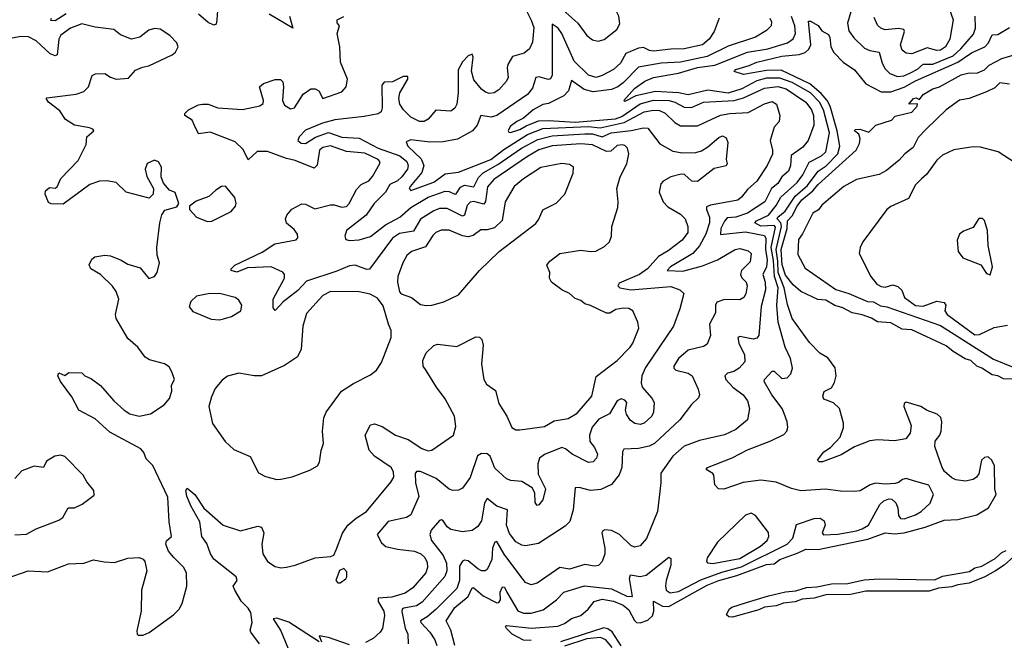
# Model space of a CAD drawing. Extents: x 1603745 to 1745082, y 385868 to 533966.
# Tile 571 of 646: x 1639420 to 1644569, y 483473 to 486717. Entities that reach past the tile are written whole.
import ezdxf

# ---------------------------------------------------------------- set-up
doc = ezdxf.new("R2010")
doc.units = 0

msp = doc.modelspace()

# ---------------------------------------------------------------- linework, layer by layer
at = {"layer": '0CON20XD'}
for points in [[(1642445, 486604.3), (1642476.2, 486613.8), (1642542.2, 486665), (1642557.5, 486695), (1642553.6, 486735), (1642525, 486790.8), (1642495.4, 486825.4), (1642445, 486851.1), (1642395.5, 486865.5), (1642379.7, 486879.7), (1642369.2, 486905), (1642360, 486975), (1642345, 486990), (1642325, 486991.2), (1642306.1, 486973.9), (1642293, 486897), (1642253.1, 486835), (1642251.5, 486795), (1642275, 486753.3), (1642337.9, 486697.9), (1642385, 486634.3), (1642415, 486611.4), (1642445, 486604.3)], [(1643779.2, 486805), (1643748.3, 486698.3), (1643755, 486658.6), (1643782.1, 486622.1), (1643837.7, 486567.7), (1643865, 486555.3), (1643915, 486546.7), (1643929.1, 486489.1), (1643945, 486460.5), (1643970, 486435), (1644010, 486420), (1644043, 486423), (1644075, 486436.4), (1644115, 486458), (1644145, 486484.8), (1644195, 486483.4), (1644301.6, 486528.4), (1644342, 486565), (1644408.4, 486641.6), (1644417.5, 486672.5), (1644416.7, 486735)], [(1639662.4, 486747.6), (1639605, 486710), (1639582, 486712), (1639585.6, 486725)], [(1642488, 486028), (1642415, 486062.4), (1642355, 486067.6), (1642205, 486057.3), (1642135, 486036.1), (1642075, 486001.7), (1641899, 485881), (1641866.3, 485843.7), (1641855, 485766), (1641846.9, 485753.1), (1641795, 485765.5), (1641775, 485762.9), (1641759.3, 485745), (1641745.2, 485694.8), (1641735, 485689.4), (1641655, 485729.8), (1641615, 485729.1), (1641585, 485718), (1641516.2, 485673.8), (1641478.7, 485611.3), (1641405, 485599.8), (1641368.9, 485575), (1641248.2, 485411.8), (1641235, 485411.1), (1641173.7, 485433.7), (1641145, 485430.6), (1641078.2, 485401.8), (1640920.3, 485349.7), (1640875, 485300.7), (1640798.2, 485241.8), (1640755, 485196.7), (1640745, 485210), (1640744.5, 485255), (1640804.6, 485365), (1640803.8, 485385), (1640796.3, 485396.3), (1640734.6, 485424.6), (1640610.6, 485419.4), (1640555, 485396.5), (1640526.2, 485405), (1640526.2, 485415), (1640545, 485432.9), (1640688.1, 485501.9), (1640754.6, 485545.4), (1640865, 485566), (1640874.2, 485575.8), (1640872.9, 485595), (1640855, 485620), (1640815, 485653.3), (1640810, 485675), (1640817.1, 485695), (1640843.4, 485726.6), (1640895, 485754.4), (1640915, 485753.1), (1640962.7, 485727.3), (1641045, 485749.4), (1641065, 485749.2), (1641105, 485735.8), (1641129.1, 485740.9), (1641143.4, 485756.6), (1641180.4, 485829.6), (1641205, 485855.5), (1641245, 485874.6), (1641265, 485896.5), (1641302.7, 485965), (1641303.5, 485975), (1641294.4, 485985), (1641225, 486018.1), (1641127.9, 486027.9), (1641045, 486056.4), (1641005, 486048.8), (1640987.7, 486035), (1640974.5, 485955.5), (1640959.3, 485940.7), (1640860.9, 485980.9), (1640815, 485990.9), (1640715, 486028), (1640662.4, 486027.6), (1640615, 485984.4), (1640588.8, 486038.8), (1640547.3, 486077.3), (1640415, 486127.9), (1640355, 486120), (1640334.1, 486164.1), (1640322.2, 486192.2), (1640282.5, 486215), (1640284, 486226), (1640302.5, 486245), (1640355, 486272), (1640375, 486275.7), (1640405, 486274.3), (1640455, 486256.5), (1640585, 486247.5), (1640675, 486265.7), (1640692.2, 486277.8), (1640695.5, 486294.5), (1640674.3, 486365.7), (1640695, 486382.5), (1640755, 486404), (1640783.9, 486403.9), (1640795, 486392.5), (1640799.2, 486365), (1640793.5, 486295), (1640805, 486270), (1640835, 486250.8), (1640856.2, 486255), (1640902.6, 486327.4), (1640942.5, 486355), (1640965, 486355.8), (1640983.3, 486345), (1641005, 486304), (1641105, 486340), (1641127.5, 486365), (1641133.1, 486405), (1641098.1, 486495), (1641093.3, 486575), (1641080, 486645), (1641092.5, 486685), (1641080.5, 486700.5), (1641080, 486715), (1641115, 486732.5)], [(1640454.8, 486765), (1640450.6, 486715), (1640446.8, 486693.2), (1640435, 486687.3), (1640405, 486702.5), (1640355, 486744.7)], [(1640830.8, 486735), (1640847.5, 486672.5), (1640725, 486746.2)], [(1642063.3, 486776.7), (1642095, 486714.2), (1642107.7, 486675), (1642101.7, 486598.3), (1642086.3, 486563.7), (1642058.6, 486541.4), (1641996, 486524), (1641971.9, 486481.9), (1641968.2, 486465), (1641973.5, 486415), (1641965.5, 486395), (1641925, 486349.5), (1641901.2, 486335), (1641875, 486330.8), (1641855, 486337.3), (1641835, 486353.5), (1641795, 486402.9), (1641782, 486448), (1641791.2, 486521.2), (1641785, 486536.2), (1641765, 486528), (1641735, 486496), (1641713.5, 486455), (1641713.3, 486335), (1641705.3, 486274.7), (1641695, 486253.8), (1641675, 486239.2), (1641595, 486244.4), (1641555, 486195.8), (1641535, 486183.6), (1641511.2, 486185), (1641465, 486207.9), (1641426.9, 486245), (1641408.4, 486275), (1641403.2, 486305), (1641408.2, 486335), (1641448.8, 486405), (1641449.3, 486419.3), (1641425, 486420), (1641368.5, 486391.5), (1641325, 486390.8), (1641313.3, 486375), (1641315.2, 486255), (1641310, 486235), (1641295, 486224.1), (1641221.2, 486211.2), (1641067.4, 486192.6), (1641004, 486176), (1640915, 486138.9), (1640880.8, 486105), (1640873.8, 486085), (1640891.3, 486071.3), (1640915, 486069.6), (1640966.6, 486103.4), (1641035, 486126.2), (1641105, 486102.1), (1641195, 486097.2), (1641294.7, 486045), (1641407.2, 486005), (1641444.2, 485975), (1641451.8, 485955), (1641448.2, 485935), (1641418.8, 485895), (1641395, 485873.5), (1641355.2, 485854.8), (1641333.3, 485815), (1641273.5, 485755), (1641231.4, 485695), (1641129, 485615), (1641120.6, 485585), (1641125, 485568.1), (1641145, 485563.2), (1641195.4, 485565.4), (1641255, 485583.1), (1641333.2, 485645), (1641408.2, 485685), (1641465.9, 485734.1), (1641555, 485788.1), (1641645, 485819.6), (1641665, 485818.3), (1641695, 485804.7), (1641702.8, 485807.2), (1641725, 485841.8), (1641745, 485851.6), (1641795, 485843.3), (1641818.5, 485891.5), (1641843.3, 485916.7), (1641920.7, 485959.3), (1642044.3, 486045), (1642129.8, 486090.2), (1642205, 486109.5), (1642375, 486120.5), (1642415, 486119.2), (1642465, 486103.6), (1642513.3, 486125), (1642616.8, 486136.8), (1642681.5, 486151.5), (1642705, 486148.8), (1642767.9, 486067.9), (1642835, 486029.2), (1642885, 486020.8), (1642955, 486022.9), (1642985, 486030.8), (1643018.5, 486051.5), (1643075, 486101.1), (1643095, 486109.4), (1643115, 486098.8), (1643122.5, 486075), (1643113.3, 485985), (1643120, 485965), (1643115, 485952.5), (1643051.7, 485938.3), (1642965, 485871.4), (1642935, 485872.9), (1642896.6, 485906.6), (1642878.8, 485908.8), (1642824.6, 485895.4), (1642785, 485872.9), (1642771.8, 485858.2), (1642763.1, 485815), (1642785.5, 485765), (1642808.9, 485738.9), (1642875, 485699.6), (1642900.5, 485675), (1642913.1, 485635), (1642913.1, 485605), (1642883.5, 485565), (1642811.5, 485508.5), (1642760.5, 485479.5), (1642702.1, 485415), (1642660.9, 485385), (1642555, 485338.7), (1642548.2, 485325), (1642558.5, 485315), (1642615, 485304.6), (1642825, 485321.8), (1642871.2, 485305), (1642892.5, 485285), (1642872.5, 485205), (1642838.8, 485115), (1642691.5, 484898.5), (1642673.1, 484855), (1642668.9, 484818.9), (1642675.4, 484795.4), (1642725, 484738.8), (1642737.5, 484715), (1642734.4, 484665), (1642725.6, 484645), (1642685, 484607.8), (1642665, 484600), (1642636.2, 484605), (1642612.9, 484622.9), (1642592.7, 484655), (1642588.2, 484675), (1642595.5, 484715.5), (1642585, 484727.5), (1642565, 484734.3), (1642545, 484724.2), (1642504.4, 484655.6), (1642448.3, 484628.3), (1642412.9, 484587.1), (1642398.8, 484545), (1642401.2, 484511.2), (1642425, 484480), (1642441.1, 484445), (1642436.9, 484425), (1642418.8, 484405), (1642395, 484401.4), (1642308.8, 484445), (1642273.9, 484473.9), (1642255, 484480), (1642165, 484443.6), (1642138.5, 484425), (1642128.8, 484395), (1642130.3, 484340.3), (1642170, 484265), (1642155, 484207.5), (1642135, 484180), (1642125, 484177.5), (1642115, 484192.5), (1642113, 484243), (1642099.4, 484269.4), (1642045, 484303.5), (1641987.6, 484307.6), (1641965, 484315.8), (1641905, 484372.9), (1641880.6, 484435), (1641865, 484447.5), (1641835, 484449.4), (1641813.1, 484436.9), (1641775, 484322.9), (1641735, 484268), (1641715, 484257.5), (1641685, 484255.7), (1641665, 484261.9), (1641598.1, 484318.1), (1641515, 484355.8), (1641495, 484355.5), (1641488.5, 484345), (1641488.8, 484295), (1641506.5, 484223.5), (1641465, 484129.2), (1641443.3, 484115), (1641345.9, 484094.1), (1641288.8, 484025), (1641312.3, 483982.3), (1641333.6, 483963.6), (1641395, 483948.4), (1641485, 483939.2), (1641518.2, 483925), (1641537.9, 483905), (1641549.9, 483879.9), (1641553, 483853), (1641543.3, 483825), (1641475, 483746.1), (1641435, 483719.2), (1641365, 483697.8), (1641295, 483692.5), (1641294, 483675), (1641324.7, 483625), (1641328, 483602), (1641316.4, 483533.6), (1641305.3, 483514.7), (1641268.1, 483481.9), (1641228.3, 483461.7)], [(1641694.8, 483445), (1641675, 483525.6), (1641650, 483575), (1641695.9, 483644.1), (1641765, 483701.4), (1641785, 483747.3), (1641795, 483746.9), (1641842.8, 483705), (1641915, 483668.4), (1641925, 483670.7), (1641933.6, 483685), (1641932.6, 483725), (1641945, 483752.7), (1641955, 483751.1), (1641967.8, 483725), (1642025, 483627.5), (1642055, 483615.2), (1642095, 483614.8), (1642157.4, 483632.6), (1642226.5, 483683.5), (1642265, 483724.6), (1642373.3, 483756.7), (1642515, 483741.9), (1642595, 483703.6), (1642625, 483701.2), (1642609.2, 483795), (1642614, 483815), (1642665, 483806.8), (1642696.2, 483813.8), (1642815, 483906.7), (1642825, 483900), (1642825.5, 483865), (1642799.6, 483785), (1642796.7, 483756.7), (1642801.2, 483735), (1642820.9, 483720.9), (1642865, 483727.7), (1642981.4, 483788.6), (1643090.7, 483829.3), (1643195, 483856), (1643432.3, 483975), (1643462.7, 484007.3), (1643482.4, 484077.6), (1643575, 484109.5), (1643605, 484111.1), (1643627.4, 484097.4), (1643631.1, 484075), (1643615.7, 484035), (1643624, 484024), (1643697.8, 484027.8), (1643795.6, 484045), (1643826, 484055), (1643858.8, 484075), (1643917.1, 484182.9), (1643937.9, 484202.1), (1643965, 484212), (1643979.7, 484209.7), (1644000.9, 484190.9), (1644011.1, 484165), (1644015.6, 484125), (1644025, 484108.6), (1644045, 484107.1), (1644105, 484128.2), (1644134.7, 484145.3), (1644180.2, 484189.8), (1644198.6, 484235), (1644174.3, 484284.3), (1644093.3, 484306.7), (1644055, 484318), (1644036.1, 484313.9), (1644015, 484296.7), (1643998.3, 484291.7), (1643945, 484288.8), (1643895, 484294), (1643867.5, 484285), (1643815, 484254.2), (1643785, 484250), (1643712.1, 484252.1), (1643633.2, 484263.2), (1643505, 484253.5), (1643456.2, 484266.2), (1643375, 484300), (1643295, 484309.6), (1643202.7, 484297.3), (1643102.3, 484262.3), (1643074.2, 484264.2), (1643054.3, 484285), (1643050, 484335), (1643043.8, 484345), (1643010, 484365), (1643015.8, 484375), (1643145, 484426.1), (1643225, 484468.8), (1643348, 484515), (1643415, 484548.1), (1643430.6, 484565), (1643436.9, 484585), (1643433.3, 484615), (1643417.5, 484657.5), (1643406.9, 484685), (1643353.2, 484755), (1643313.3, 484825), (1643315, 484835.8), (1643355, 484880), (1643365, 484880), (1643405, 484840.4), (1643432.5, 484845), (1643452.5, 484865), (1643460.4, 484895), (1643450.8, 484945), (1643423.3, 485005), (1643385.2, 485135), (1643379.4, 485225), (1643386.2, 485315), (1643367.1, 485375), (1643362.3, 485457.7), (1643350.1, 485525), (1643372.8, 485632.8), (1643365, 485640.9), (1643295, 485637.7), (1643263.9, 485655), (1643272.5, 485665), (1643335.8, 485695), (1643376.1, 485745), (1643400.3, 485789.7), (1643486, 485865), (1643514.4, 485905), (1643548.4, 485971.6), (1643612.1, 486005), (1643635.2, 486025), (1643654.2, 486125), (1643623.4, 486245), (1643602.4, 486285), (1643555, 486333.4), (1643458.6, 486388.6), (1643395, 486411.7), (1643325, 486410.8), (1643275, 486396.6), (1643195.2, 486354.8), (1643125, 486333.3), (1643017.6, 486347.6), (1642915, 486324.2), (1642864.7, 486334.7), (1642745, 486341.1), (1642641.3, 486318.7), (1642585, 486288.8), (1642578.8, 486295), (1642635, 486357.2), (1642688.9, 486395), (1642734.2, 486415), (1642865, 486436.8), (1642965, 486466.4), (1643055, 486479.1), (1643225, 486547), (1643331.4, 486565), (1643435, 486595.3), (1643465, 486616.4), (1643477, 486645), (1643474, 486685), (1643455, 486733.1)], [(1644279.6, 486775), (1644301.5, 486715), (1644284, 486615), (1644261.5, 486575), (1644235, 486558), (1644215, 486556.1), (1644165, 486569.6), (1644085, 486537.5), (1644055, 486540.9), (1644035, 486558.1), (1644025.3, 486585), (1644046, 486655), (1644042.9, 486665), (1644015, 486670.5), (1643945, 486663.4), (1643922.3, 486672.3), (1643905, 486688.1), (1643887.7, 486727.7)], [(1640104.4, 484655.6), (1640175, 484703.8), (1640202.7, 484737.3), (1640215.9, 484774.1), (1640214, 484806), (1640228.8, 484835), (1640215.8, 484875.8), (1640201.7, 484901.7), (1640177.7, 484917.7), (1640098.3, 484938.3), (1640075, 484952.5), (1640036.7, 485005), (1639985, 485050), (1639924, 485155), (1639920.8, 485175), (1639938.5, 485255), (1639924.5, 485295), (1639905, 485322.9), (1639842, 485385), (1639791.2, 485415), (1639783.3, 485435), (1639796.7, 485465), (1639812.1, 485477.9), (1639865, 485486), (1639895, 485482.5), (1639950.3, 485460.3), (1639985, 485438.8), (1640049.2, 485419.2), (1640095, 485363.3), (1640125, 485373.8), (1640138, 485395), (1640151.2, 485445), (1640138.8, 485485), (1640136, 485525), (1640152, 485655), (1640162.7, 485697.3), (1640179.3, 485720.7), (1640241.7, 485738.3), (1640252.5, 485755), (1640233, 485813), (1640202.5, 485825), (1640172.5, 485862.5), (1640160, 485895), (1640160.8, 485945), (1640145, 485973.3), (1640125, 485982), (1640086, 485965), (1640075.8, 485935), (1640085, 485896.7), (1640120, 485835), (1640117.5, 485805), (1640096.7, 485783.3), (1639976.7, 485815), (1639925, 485865.6), (1639875, 485874.2), (1639836.6, 485873.4), (1639785.7, 485855), (1639647.5, 485752.5), (1639585, 485753.3), (1639570.7, 485760.7), (1639552.5, 485805), (1639555, 485822.5), (1639575, 485838.8), (1639605, 485836.7), (1639615, 485842.5), (1639635, 485886.7), (1639725, 485980), (1639766.7, 486065), (1639770, 486105), (1639806.7, 486135), (1639802.5, 486145), (1639785, 486151.4), (1639706.7, 486165), (1639660, 486195), (1639629.5, 486239.5), (1639570, 486285), (1639557.5, 486305), (1639561.7, 486308.3), (1639715, 486326.7), (1639755, 486341.1), (1639780, 486365), (1639798.8, 486425), (1639815.8, 486434.2), (1639865, 486436), (1639895, 486416.2), (1639923.6, 486406.4), (1639989.5, 486410.5), (1640025, 486452), (1640061.1, 486468.9), (1640095, 486475.6), (1640217, 486533), (1640235, 486546.7), (1640248.8, 486575), (1640241.2, 486595), (1640204.4, 486634.4), (1640155, 486667.8), (1640125, 486670), (1640095, 486661.1), (1640048, 486625), (1640005, 486615.6), (1639947.1, 486637.1), (1639912.5, 486665), (1639815, 486677.2), (1639744.7, 486695.3), (1639685, 486673.1), (1639635.6, 486635), (1639624.5, 486615), (1639615, 486533.3), (1639605, 486527.5), (1639578.2, 486538.2), (1639505, 486606.7), (1639465, 486627), (1639425, 486628.7), (1639305, 486606.7)], [(1643077.1, 486725), (1643052.1, 486655), (1643024.6, 486615), (1642990, 486585), (1642895, 486563.4), (1642825, 486563), (1642735, 486552.5), (1642712.5, 486555), (1642681.1, 486571.1), (1642655, 486568.6), (1642590, 486540), (1642560.8, 486489.2), (1642525, 486456), (1642465.5, 486424.5), (1642435, 486415.2), (1642395, 486426), (1642319.2, 486499.2), (1642255.2, 486645), (1642235, 486672.1), (1642205, 486694), (1642204, 486426), (1642195, 486407.5), (1642185, 486403.1), (1642135, 486417.6), (1642118.6, 486415), (1642100.8, 486359.2), (1642074.6, 486325), (1641915, 486215.2), (1641885, 486207.1), (1641832, 486215), (1641812.6, 486165), (1641787.6, 486135), (1641708.5, 486091.5), (1641635, 486078.8), (1641565, 486076.6), (1641465, 486088.2), (1641441.1, 486078.9), (1641449.6, 486055), (1641518.5, 485988.5), (1641532.5, 485955), (1641522.8, 485917.2), (1641462.3, 485845), (1641457.1, 485835), (1641465, 485824.5), (1641585, 485867.4), (1641645, 485911.1), (1641715, 485920), (1641883.7, 485985), (1641951.4, 486038.6)], [(1642095, 483471.1), (1642055, 483473.9), (1641995.8, 483505), (1641965.7, 483535), (1641960, 483545), (1641965, 483550), (1642096.4, 483536.4), (1642233.5, 483546.5), (1642269, 483561), (1642305, 483586.5), (1642355, 483602.9), (1642392.7, 483635), (1642424.4, 483675.6), (1642465, 483687), (1642525, 483678), (1642575, 483656.8), (1642605, 483632.4), (1642635, 483575.6), (1642645, 483566.3), (1642665, 483563.5), (1642705, 483578.7), (1642729.4, 483600.6), (1642735.6, 483625), (1642735, 483677.5), (1642780.6, 483650.6), (1642815, 483648.6), (1643015, 483761.2), (1643075, 483785.1), (1643169.2, 483810.8), (1643325, 483868.6), (1643365, 483873.2), (1643395, 483895.8), (1643490.8, 483929.2), (1643530.7, 483949.3), (1643595, 483947.4), (1643855, 484001), (1643945, 484034.1), (1643995, 484028.9), (1644045.1, 484034.9), (1644155, 484064.5), (1644255, 484100), (1644325, 484103.4), (1644425, 484128.3), (1644486.5, 484165), (1644525.5, 484235), (1644519.2, 484265), (1644518, 484385), (1644503.8, 484415), (1644485, 484431.2), (1644465, 484428.8), (1644448.8, 484415), (1644435, 484342.5), (1644423.8, 484325), (1644406.4, 484313.6), (1644365, 484303.9), (1644315, 484312), (1644295, 484321.1), (1644256.1, 484355), (1644243.4, 484375), (1644205.6, 484485), (1644207, 484513), (1644230.8, 484545), (1644238.1, 484565), (1644241.4, 484615), (1644237, 484637), (1644216.7, 484655), (1644165, 484674.2), (1644132.5, 484695), (1644055, 484716.7), (1644045, 484710), (1644042.5, 484695), (1644082, 484595), (1644075.8, 484555), (1644053.6, 484526.4), (1643995, 484515.4), (1643905, 484520.4), (1643865, 484515.4), (1643785.3, 484484.7), (1643715, 484441.9), (1643617.5, 484405), (1643600, 484405), (1643591.2, 484415), (1643625, 484457.1), (1643659.7, 484480.3), (1643709.5, 484535), (1643727.1, 484585), (1643727.1, 484607.1), (1643707.5, 484685), (1643675, 484714.4), (1643625, 484733.3), (1643619.3, 484749.3), (1643626.1, 484773.9), (1643665, 484792.5), (1643679.8, 484820.2), (1643688.9, 484855), (1643685, 484896.7), (1643645, 484948.6), (1643603.5, 484973.5), (1643550, 485030), (1643458.9, 485155), (1643435, 485227.8), (1643418.3, 485315), (1643385.8, 485395), (1643385.1, 485455), (1643376.2, 485515), (1643403.8, 485635), (1643399.3, 485655), (1643381.5, 485675), (1643383.6, 485685), (1643423.4, 485716.6), (1643475.6, 485794.4), (1643539.9, 485850.1), (1643594.8, 485925), (1643637.8, 485952.2), (1643698.3, 486015), (1643708.7, 486055), (1643694.1, 486135), (1643657.9, 486265), (1643643, 486295), (1643611.2, 486331.2), (1643551.3, 486381.3), (1643402.6, 486452.6), (1643325, 486451), (1643205, 486429.8), (1643155.7, 486445), (1643165, 486455.7), (1643235, 486476.5), (1643275, 486495.2), (1643404.5, 486525.5), (1643495.2, 486534.8), (1643527.1, 486545), (1643547.1, 486562.9), (1643556.1, 486585), (1643545, 486708), (1643555, 486708.2), (1643595, 486686.3), (1643615, 486657.7), (1643648.8, 486638.8), (1643656.3, 486623.7), (1643661.2, 486575), (1643676.8, 486545), (1643725.2, 486495.2), (1643786, 486455), (1643845, 486381.2), (1643925, 486338.8), (1643975, 486340), (1644045, 486363.2), (1644105, 486397.5), (1644325.5, 486494.5), (1644396.8, 486543.2), (1644466.9, 486575), (1644485.2, 486595), (1644505, 486636.7), (1644535, 486638.6), (1644595, 486675.5)], [(1643341.9, 486725), (1643350.6, 486705), (1643348.9, 486685), (1643325, 486660), (1643268.1, 486625), (1643125, 486577.5), (1643015.5, 486525), (1642875, 486494.3), (1642775, 486488.6), (1642655, 486467.8), (1642575, 486386.1)], [(1644615, 484838.4), (1644565, 484839.7), (1644535.2, 484855.2), (1644505, 484859.6), (1644451.5, 484895), (1644424.8, 484904.8), (1644393.6, 484935), (1644364.4, 484944.4), (1644302, 484982), (1644265, 485011.4), (1644085.2, 485095.2), (1644035, 485099.2), (1643975, 485132.7), (1643905, 485138.1), (1643875, 485155.7), (1643825, 485173.3), (1643773.7, 485183.7), (1643725, 485210), (1643682.6, 485222.6), (1643635, 485251.1), (1643594, 485254), (1643505, 485295.9), (1643465, 485330.7), (1643425, 485381.5), (1643407.5, 485435), (1643402.4, 485515), (1643432.6, 485625), (1643435.5, 485665), (1643459, 485691), (1643485, 485742.5), (1643509.7, 485775), (1643567.8, 485822.2), (1643595, 485855.4), (1643794.2, 486035), (1643811.4, 486068.6), (1643815.4, 486095), (1643807.6, 486117.6), (1643785.8, 486135), (1643788, 486142), (1643812.5, 486145), (1643860.8, 486129.2), (1643896.7, 486165), (1643978, 486192), (1643998.3, 486211.7), (1644055, 486226.2), (1644085, 486232.7), (1644113.8, 486265), (1644115, 486277.5), (1644070, 486275), (1644093.8, 486305), (1644108.1, 486308.1), (1644125, 486300), (1644145, 486326), (1644195.5, 486354.5), (1644230, 486365), (1644342.5, 486427.5), (1644385, 486438.2), (1644425, 486436.7), (1644465, 486453.8), (1644490.3, 486479.7), (1644556.1, 486513.9), (1644855, 486603.3)], [(1642575, 486386.1), (1642547.3, 486365), (1642515, 486351.2), (1642418.8, 486338.8), (1642371.3, 486351.3), (1642305, 486399.2), (1642290, 486345), (1642265, 486318), (1642185, 486278.5), (1642155, 486272.5), (1642105.6, 486245), (1642055, 486202.7), (1642018.9, 486185), (1641985, 486158.5), (1641973.3, 486135), (1641978.3, 486128.3), (1641986.1, 486126.1), (1642035, 486142.5), (1642067.6, 486162.4), (1642132, 486188), (1642185, 486190.4), (1642325, 486180.6), (1642535, 486197.8), (1642568.9, 486211.1), (1642665, 486276.4), (1642735, 486296.8), (1642815.2, 486294.8), (1642846.3, 486286.3), (1642895, 486259), (1642932.1, 486257.9), (1642995, 486285.2), (1643155.1, 486294.9), (1643205, 486308.7), (1643315, 486359.4), (1643385, 486367), (1643428.1, 486355), (1643530.7, 486285), (1643561.1, 486245), (1643570.4, 486215), (1643573.3, 486165), (1643542.8, 486085), (1643515, 486050.3), (1643453.5, 486006.5), (1643450.7, 485955), (1643440.5, 485925), (1643405.5, 485894.5), (1643385, 485860), (1643351.1, 485835), (1643316.8, 485765), (1643225, 485705.6), (1643165, 485685.2), (1643118.5, 485681.5), (1643105, 485663.6), (1643085.9, 485625), (1643085, 485592.9), (1643215, 485608.1), (1643315, 485588.7), (1643322.1, 485572.1), (1643320.6, 485515), (1643328, 485462), (1643324.5, 485425), (1643305.2, 485385), (1643318.1, 485345), (1643319.4, 485305), (1643296.9, 485216.9), (1643284.7, 485065.3), (1643275, 485051.9), (1643255, 485046.4), (1643185, 485061.1), (1643175.8, 485055), (1643180, 485025), (1643210.7, 484965), (1643212, 484928), (1643182.5, 484895), (1643155, 484878.2), (1643121.7, 484868.3), (1643106.5, 484855), (1643112.7, 484835), (1643149.6, 484795), (1643202.5, 484755), (1643226.4, 484725), (1643235.5, 484685), (1643225.5, 484625), (1643164.4, 484575), (1643105, 484547.3), (1642975, 484516.2), (1642895, 484488.2), (1642836.1, 484435), (1642773.3, 484346.7), (1642773.1, 484295), (1642754.5, 484145.5), (1642697.9, 484005), (1642665, 483965.6), (1642635, 483960), (1642615, 483968.2), (1642555.7, 484025.7), (1642515, 484047.3), (1642479.7, 484050.3), (1642468.8, 484045), (1642464.6, 484035), (1642479.6, 483955), (1642479.2, 483925), (1642466.1, 483883.9), (1642446.4, 483863.6), (1642425, 483860.6), (1642375, 483868.9), (1642295, 483843.9), (1642245, 483853.1), (1642125, 483771.8), (1642095, 483762.2), (1642065, 483774.4), (1642035, 483812.9), (1641953.2, 483923.2), (1641915, 483988.2), (1641905, 483986.4), (1641891.9, 483955), (1641888.4, 483895), (1641865, 483841.9), (1641854.6, 483835.4), (1641835, 483835.5), (1641815, 483845.4), (1641765, 483888.2), (1641745, 483891.2), (1641735, 483886.2), (1641719, 483861), (1641719.8, 483785), (1641705, 483744), (1641596.1, 483633.9), (1641550.7, 483595), (1641515.5, 483575), (1641516.7, 483565), (1641564.7, 483515), (1641590.3, 483475), (1641601.1, 483445)], [(1644595, 486379.2), (1644545, 486385.7), (1644519.5, 486360.5), (1644475, 486339.6), (1644384.6, 486305.4), (1644335, 486295.3), (1644264.6, 486245), (1644160.6, 486145), (1644119, 486101), (1644092, 486048), (1644047.6, 486015), (1644018.4, 485981.6), (1643951.9, 485928.1), (1643915, 485907.9), (1643795, 485880.8), (1643728.6, 485845), (1643615, 485746.5), (1643597, 485723), (1643568.1, 485705), (1643513.3, 485596.7), (1643492.5, 485567.5), (1643488.5, 485488.5), (1643527.9, 485417.9), (1643686.8, 485306.8), (1643755, 485286), (1643853.9, 485243.9), (1643885, 485241.6), (1643920.7, 485220.7), (1643955.1, 485215.1), (1644235, 485118.3), (1644512.9, 484942.9), (1644615, 484900.5)], [(1641951.4, 486038.6), (1642075, 486116), (1642155, 486148.4), (1642395, 486157.5), (1642455, 486151.1), (1642580.1, 486179.8), (1642684.9, 486235.1), (1642733.7, 486243.7), (1642765, 486241.6), (1642795, 486227.9), (1642845, 486180), (1642875, 486162.2), (1642965, 486162.1), (1643085, 486217.4), (1643133.8, 486226.2), (1643229.2, 486230.8), (1643315, 486277.6), (1643355, 486288.7), (1643377.3, 486275), (1643394.5, 486215.5), (1643391.4, 486185), (1643364.7, 486155.3), (1643344.1, 486085), (1643356.8, 486035), (1643355.6, 486014.4), (1643328.3, 485955), (1643275, 485871.8), (1643225, 485829.6), (1643195, 485788.8), (1643175, 485772.9), (1643032.2, 485747.8), (1643011.8, 485738.2), (1643011.3, 485725), (1643027, 485685), (1643026.7, 485655), (1643007.6, 485595), (1642975, 485534.1), (1642939.5, 485495), (1642822.5, 485425), (1642806.2, 485405), (1642887.7, 485402.3), (1642990.1, 485429.9), (1643068.3, 485461.7), (1643162, 485515), (1643185, 485520.4), (1643228.9, 485508.9), (1643244.4, 485494.4), (1643239.5, 485450.5), (1643205, 485416.2), (1643194.7, 485405), (1643188.8, 485385), (1643196.9, 485366.9), (1643217.9, 485345), (1643224.7, 485325), (1643216.6, 485283.4), (1643206.4, 485265), (1643185, 485253.1), (1643105.3, 485254.7), (1643065, 485239.5), (1643058.9, 485225), (1643057.9, 485185), (1643027.1, 485125), (1643031.8, 485065), (1643015, 485020.8), (1642995, 485007.5), (1642915, 484990), (1642865, 484945.6), (1642840.6, 484905), (1642840.8, 484895), (1642851.2, 484885), (1642915, 484869.2), (1642936.4, 484855), (1642966.9, 484785), (1642974.4, 484755), (1642970.2, 484739.8), (1642933.6, 484705), (1642871.8, 484625), (1642738.6, 484501.4), (1642711.8, 484488.2), (1642655.3, 484475.3), (1642578.5, 484471.5), (1642572.4, 484457.6), (1642568.9, 484375), (1642555, 484337.5), (1642515, 484287.8), (1642459.5, 484260.5), (1642405, 484255.8), (1642345, 484271.1), (1642325, 484270), (1642313.8, 484155), (1642296, 484094), (1642271.4, 484068.6), (1642132, 483978), (1642065, 483965.9), (1642045, 483970), (1642015, 483987.1), (1641981.2, 484031.2), (1641966.2, 484075), (1641970.5, 484155), (1641915, 484173.2), (1641865, 484214.5), (1641849.8, 484190.2), (1641835, 484097.1), (1641815, 484067.8), (1641785, 484046.4), (1641735, 484040), (1641675, 484051.6), (1641655.2, 484065.2), (1641635, 484096.4), (1641625, 484102.7), (1641615, 484098.2), (1641572, 484048), (1641564.3, 484025), (1641572.4, 483995), (1641604.1, 483954.1), (1641635, 483916.4), (1641651.9, 483875), (1641653.9, 483835), (1641643.8, 483806.2), (1641525, 483671.1), (1641495, 483652.6), (1641429, 483641), (1641420, 483635), (1641417.3, 483622.7), (1641436.2, 483536.2), (1641449.3, 483505), (1641450.4, 483455)], [(1640673.3, 483455), (1640627.9, 483515), (1640625.4, 483525), (1640635.8, 483565), (1640628, 483618), (1640615, 483640.4), (1640580, 483675), (1640545, 483734.4), (1640535.8, 483755), (1640557.5, 483785), (1640551.8, 483805), (1640435, 483897.1), (1640417.6, 483925), (1640398.7, 483978.7), (1640372.4, 484015), (1640361.8, 484091.8), (1640314.7, 484175), (1640293.6, 484226.4), (1640288.1, 484255), (1640295, 484268), (1640335, 484235.6), (1640382.6, 484162.6), (1640484.2, 484075), (1640575, 484044.4), (1640665, 484069.2), (1640684, 484064), (1640696, 484035), (1640686.5, 483975), (1640690.5, 483925), (1640715.3, 483885.3), (1640755, 483858.9), (1640785, 483852.2), (1640815, 483854.4), (1640860, 483865), (1640965, 483904.2), (1641045, 483910), (1641061.7, 483918.3), (1641074.3, 483945.7), (1641107.6, 484032.4), (1641135.2, 484074.8), (1641178.5, 484111.5), (1641233.6, 484146.4), (1641360.4, 484299.6), (1641375.4, 484325), (1641375, 484353.3), (1641362.7, 484375), (1641275.3, 484435.3), (1641246.7, 484466.7), (1641226.7, 484545), (1641255, 484598.8), (1641275, 484604.2), (1641315, 484590), (1641384.2, 484545), (1641451.7, 484521.7), (1641522.5, 484475), (1641555, 484463.5), (1641575, 484466.9), (1641687.5, 484545), (1641699.7, 484590.3), (1641693.8, 484645), (1641645, 484735.6), (1641599.1, 484795), (1641545, 484882.5), (1641529.4, 484905), (1641528.6, 484935), (1641545.8, 484975), (1641585, 485013.3), (1641605, 485020.6), (1641705, 485008), (1641805, 485058.8), (1641825, 485056.7), (1641835.7, 485045.7), (1641844.2, 485015), (1641835.5, 484915.5), (1641847.5, 484835), (1641861.3, 484811.3), (1641908.6, 484778.6), (1641925, 484711.2), (1641966.7, 484645), (1641992.5, 484585), (1642015, 484572.5), (1642035, 484571.9), (1642165, 484590.8), (1642215, 484619.2), (1642287.7, 484632.3), (1642335, 484660.4), (1642411.4, 484748.6), (1642435, 484851.4), (1642544.2, 484935), (1642612.2, 485005), (1642625.6, 485025), (1642656.7, 485105), (1642651.9, 485135), (1642625.5, 485195.5), (1642605, 485206.9), (1642575, 485209.5), (1642537.6, 485202.4), (1642505, 485182.9), (1642487.9, 485182.1), (1642405, 485223.1), (1642375, 485232), (1642355, 485248.8), (1642325, 485260), (1642295, 485286), (1642255, 485304), (1642201.2, 485345), (1642190, 485365), (1642191.2, 485395), (1642176.1, 485433.9), (1642192, 485455), (1642245, 485494.2), (1642355, 485511.4), (1642405, 485504.3), (1642432.7, 485507.3), (1642478.7, 485531.3), (1642504.2, 485555.8), (1642514, 485585), (1642516, 485635), (1642546.9, 485735), (1642550, 485765), (1642542.9, 485835), (1642560.6, 485895), (1642595, 485963.3), (1642604.4, 486015), (1642598.1, 486045), (1642585, 486058.2), (1642571.7, 486061.7), (1642545, 486059.3), (1642510.9, 486029.1), (1642488, 486028)], [(1644625, 485969.2), (1644536.3, 486026.3), (1644445, 486050.8), (1644405, 486052.5), (1644305, 486035.8), (1644245, 486008.6), (1644215, 485982.5), (1644162, 485908), (1644135, 485885.5), (1644105, 485854), (1644067.7, 485782.3), (1643975, 485740.6), (1643955, 485724.2), (1643828, 485555), (1643814.2, 485525), (1643810, 485495), (1643870, 485375), (1643902.9, 485335), (1643925, 485321.9), (1643945, 485319.2), (1643985, 485330), (1644012.6, 485322.6), (1644032, 485302), (1644047.5, 485265), (1644105, 485223.4), (1644145, 485219.2), (1644215, 485244.7), (1644255, 485237.9), (1644262.7, 485225), (1644258, 485195), (1644270, 485175), (1644415, 485069.7), (1644439.6, 485070.4), (1644515, 485108.5), (1644585, 485120.6)], [(1641545, 485221.8), (1641575, 485224.6), (1641637.8, 485242.2), (1641715, 485278.1), (1641824.1, 485405.9), (1641927.1, 485505), (1642118.3, 485651.7), (1642135.3, 485674.7), (1642155, 485722.9), (1642225, 485757.8), (1642271.1, 485805), (1642314.5, 485915), (1642316.2, 485946.2), (1642295, 485959.5), (1642255.5, 485964.5), (1642145, 485944.6), (1642053.5, 485885), (1642005.5, 485845), (1641957.9, 485765), (1641943.6, 485666.4), (1641902, 485628), (1641865, 485618.6), (1641831.9, 485618.1), (1641790.9, 485589.1), (1641765, 485582), (1641735, 485586.4), (1641665, 485616.8), (1641623.8, 485616.2), (1641596.2, 485603.8), (1641580.7, 485589.3), (1641541.2, 485528.8), (1641469.2, 485505), (1641445, 485484.3), (1641423.1, 485445), (1641397.1, 485375), (1641395.5, 485345), (1641405, 485293.3), (1641414.5, 485284.5), (1641468.8, 485265), (1641515, 485228.5), (1641545, 485221.8)], [(1640402.1, 485662.1), (1640425, 485662.9), (1640525.5, 485714.5), (1640548.8, 485741.2), (1640552, 485755), (1640545, 485787.5), (1640495.9, 485845.9), (1640475, 485843.8), (1640445, 485826), (1640408.3, 485791.7), (1640342.3, 485767.7), (1640308.3, 485741.7), (1640307.5, 485725), (1640344.5, 485684.5), (1640402.1, 485662.1)], [(1644495, 485382.5), (1644507.5, 485425), (1644484.3, 485535.7), (1644480, 485615), (1644465, 485667.5), (1644455, 485676.7), (1644435, 485677.5), (1644405, 485630), (1644355, 485612), (1644334, 485595), (1644322, 485565), (1644328, 485505), (1644352.4, 485472.4), (1644445.8, 485435.8), (1644475, 485390), (1644495, 485382.5)], [(1640765, 484312.5), (1640785, 484314.4), (1640845, 484326.9), (1640937.6, 484362.4), (1640976.2, 484385), (1640987, 484403), (1640995.8, 484465), (1641008, 484502), (1641002.7, 484565), (1641010, 484635), (1641022.1, 484665), (1641101.9, 484775), (1641165, 484815.5), (1641255, 484861.1), (1641285, 484884.3), (1641312.5, 484925), (1641362.3, 485055), (1641362.3, 485092.3), (1641347.5, 485125), (1641320.9, 485220.9), (1641290.8, 485260.8), (1641252.6, 485282.6), (1641195, 485293.3), (1641044.2, 485295.8), (1641005, 485275.6), (1640919.3, 485180.7), (1640900, 485115), (1640891.8, 484995), (1640872.5, 484955), (1640805, 484908.9), (1640685, 484855.5), (1640645, 484854.5), (1640565, 484868.1), (1640506.8, 484853.2), (1640477.9, 484832.1), (1640441.7, 484788.3), (1640422, 484745), (1640409.2, 484695), (1640427.1, 484605), (1640495, 484512.5), (1640539.5, 484469.5), (1640625, 484433.3), (1640668, 484348), (1640705, 484328.8), (1640765, 484312.5)], [(1640465, 485147.5), (1640485, 485152.5), (1640526.7, 485165), (1640575.8, 485195), (1640580.8, 485225), (1640565, 485251.2), (1640546.7, 485265), (1640465, 485285.4), (1640405, 485283.6), (1640345, 485270.8), (1640315, 485243.3), (1640306.2, 485215), (1640325, 485191.2), (1640420.9, 485150.9), (1640465, 485147.5)], [(1639355, 483798.1), (1639463.8, 483836.2), (1639565, 483830.8), (1639675, 483871.9), (1639755, 483875.8), (1639806.4, 483893.6), (1639862.3, 483882.3), (1639915, 483880), (1639985, 483902.5), (1640045, 483906.2), (1640065, 483896.7), (1640073.3, 483885), (1640083.8, 483835), (1640056, 483735), (1640055.8, 483624.2), (1640032.3, 483522.3), (1640033.3, 483505), (1640039.3, 483499.3), (1640065, 483500), (1640096.6, 483513.4), (1640224.1, 483605.9), (1640253.3, 483635), (1640270, 483665), (1640293.8, 483755), (1640292.5, 483825), (1640276.4, 483855), (1640226.2, 483906.2), (1640197.7, 483937.7), (1640183.1, 483975), (1640187.1, 483992.9), (1640214.1, 484015.9), (1640202.1, 484092.1), (1640195, 484220), (1640115.6, 484385.6), (1640081.9, 484421.9), (1640068.4, 484455), (1640052.7, 484472.7), (1639891.4, 484561.4), (1639815, 484630.4), (1639728.9, 484675), (1639691.5, 484745), (1639633.8, 484825), (1639620, 484855), (1639625, 484870), (1639655, 484857.5), (1639677.5, 484872.5), (1639745, 484870), (1639760, 484855), (1639795, 484838.8), (1639842.5, 484805), (1639912, 484725), (1639965.5, 484675.5), (1639995, 484657.1), (1640045, 484644.5), (1640104.4, 484655.6)], [(1639395, 484024.5), (1639455, 484027.5), (1639505, 484054.6), (1639625, 484100), (1639645.4, 484114.6), (1639673.8, 484165), (1639706.7, 484165), (1639746.7, 484185), (1639808.6, 484231.4), (1639807.8, 484255), (1639770.5, 484300.5), (1639752.3, 484335), (1639655, 484434.2), (1639635, 484440.8), (1639604.1, 484435.9), (1639560.5, 484409.5), (1639544.1, 484375.9), (1639495, 484382.9), (1639431.5, 484358.5), (1639395, 484318.8)], [(1643045, 483874.7), (1643185, 483900.7), (1643293.8, 483965), (1643329.2, 483995), (1643337.7, 484015), (1643335.3, 484035.3), (1643267.1, 484125), (1643245, 484136.7), (1643215, 484126.7), (1643069.5, 483985), (1643014.4, 483904.4), (1643011.9, 483885), (1643016.9, 483876.9), (1643045, 483874.7)], [(1644618.9, 483911.1), (1644567.5, 483865), (1644523.1, 483835), (1644466.9, 483805), (1644385, 483771.6), (1644325, 483762.7), (1644295, 483751.4), (1644224.6, 483745.4), (1644175, 483728.9), (1643845, 483729.7), (1643765, 483712.3), (1643635, 483709.6), (1643575, 483693.6), (1643512.1, 483687.9), (1643475, 483673.6), (1643413.8, 483666.2), (1643375, 483653.1), (1643315, 483646.5), (1643285, 483632.2), (1643147, 483593), (1643127.5, 483595), (1643116.7, 483605), (1643130, 483635), (1643144, 483645), (1643220.5, 483669.5), (1643335, 483705.9), (1643425, 483726.4), (1643479.1, 483730.9), (1643535, 483749.1), (1643588.1, 483751.9), (1643665, 483768.2), (1643749.9, 483770.1), (1643835, 483788.1), (1643915, 483793.6), (1644205, 483789.5), (1644245, 483808.4), (1644387.3, 483832.7), (1644415, 483850.7), (1644450.4, 483859.6), (1644520.6, 483899.4), (1644555, 483932.2), (1644578.1, 483941.9)], [(1641083, 483773), (1641095, 483773.8), (1641125, 483793.8), (1641131.2, 483805), (1641130, 483830), (1641115, 483847.5), (1641091.7, 483838.3), (1641072.5, 483785), (1641083, 483773)], [(1640985, 483464), (1640827.6, 483567.6), (1640765, 483587.7), (1640745.7, 483585), (1640785, 483522.1), (1640858.6, 483345)], [(1642564.2, 483444.2), (1642517.2, 483517.2), (1642495, 483533.2), (1642475, 483538.5), (1642247.3, 483465)], [(1641035, 483486.9), (1640985, 483496.7), (1640997.5, 483465)], [(1641145, 483449.2), (1641035, 483486.9)], [(1642518.7, 483435), (1642484.3, 483475), (1642456.6, 483486.6), (1642385, 483480.4), (1642268.2, 483441.8)]]:
    msp.add_lwpolyline(points, dxfattribs=at)

doc.saveas('drawing.dxf')
